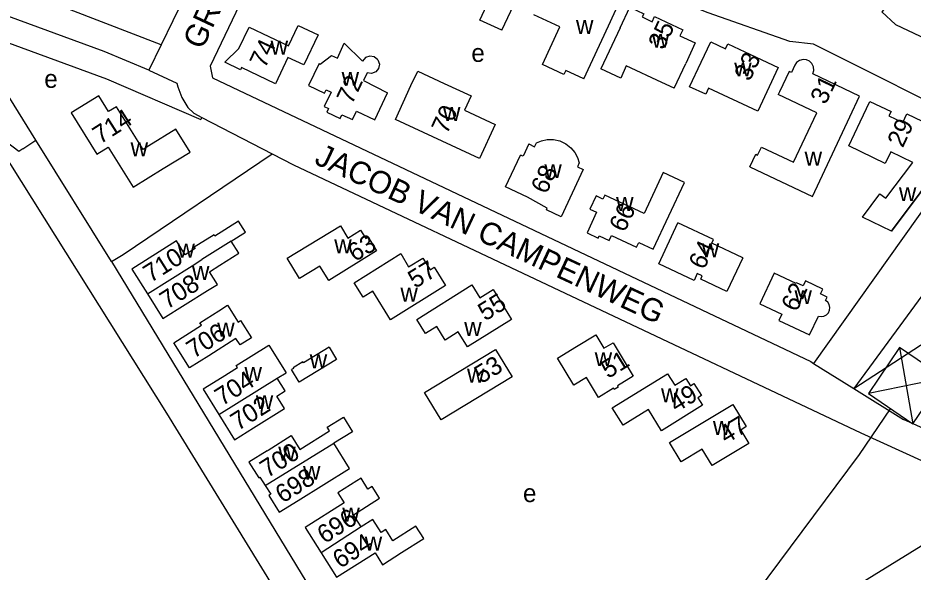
# Model space of a CAD drawing. Extents: x 158848 to 160613, y 385889 to 387762.
# Drawn here: x 159250.8 to 159449.2, y 386473.1 to 386595.9 of the extents above; entities that cross this region are included whole.
import ezdxf

# ---------------------------------------------------------------- set-up
doc = ezdxf.new("R2010")
doc.units = 0
for name, color, linetype in [('BLT_Basislijn', 7, 'Continuous'), ('BLT_Bebouwing', 7, 'Continuous'), ('BLT_Centroide', 7, 'Continuous'), ('BLT_Hoogspanningsmast_en_leidingen', 7, 'Continuous'), ('BLT_Huisnummer', 7, 'Continuous'), ('BLT_Onderverdeling_panden', 7, 'Continuous'), ('BLT_Straatnaam', 7, 'Continuous')]:
    doc.layers.add(name, color=color, linetype=linetype)

msp = doc.modelspace()

# ---------------------------------------------------------------- linework, layer by layer
at = {"layer": 'BLT_Basislijn'}
for p, q in [((159282.52, 386589.87), (159279.8, 386584.25)), ((159436.03, 386513.78), (159535.46, 386578.29)), ((159464.23, 386571.47), (159427.12, 386519.34)), ((159251.88, 386566.85), (159254.75, 386568.77)), ((159474.24, 386565.81), (159436.03, 386513.78)), ((159427.12, 386519.34), (159436.03, 386513.78)), ((159436.03, 386513.78), (159447.04, 386506.91)), ((159471.83, 386495.63), (159447.04, 386506.91))]:
    msp.add_line(p, q, dxfattribs=at)
for points in [[(159525.43, 386728.39), (159522.28, 386725.59), (159524.59, 386715.96), (159523.16, 386709.25), (159518.85, 386700.63), (159512.15, 386689.13), (159503.53, 386676.68), (159494.92, 386663.75), (159486.78, 386651.78), (159478.17, 386640.28), (159467.16, 386626.87), (159457.11, 386614.9), (159446.58, 386602.45), (159442.27, 386597.18), (159445.23, 386594.38), (159472.6, 386581.49)], [(159464.23, 386571.47), (159427.07, 386590.06), (159421.88, 386590.64), (159403.73, 386596.98), (159386.43, 386603.9), (159368.85, 386611.97), (159352.13, 386620.33), (159334.84, 386629.26), (159323.02, 386636.18), (159319.56, 386638.2), (159318.41, 386637.62), (159293.33, 386585.16), (159293.91, 386582.57), (159426.49, 386519.73), (159427.12, 386519.34)], [(159282.52, 386589.87), (159256.06, 386600.17), (159254.65, 386600.61), (159253.47, 386600.53), (159247.5, 386599.97), (159245.11, 386600.05), (159242.84, 386600.79), (159241.54, 386601.44), (159240.52, 386602.16), (159239.08, 386603.65), (159233.27, 386610.83), (159231.87, 386609.9)], [(159292.85, 386611.22), (159282.52, 386589.87)], [(159279.8, 386584.25), (159269.9, 386588.41), (159246.21, 386597.07)], [(159254.75, 386568.77), (159242.18, 386588.93), (159242.31, 386591.5), (159242.77, 386591.89), (159243.21, 386592.02), (159243.67, 386592.07), (159244.17, 386591.96), (159270.42, 386582.35), (159291.32, 386573.36)], [(159279.8, 386584.25), (159285.95, 386581.42), (159286.2, 386580.57), (159287.08, 386578.26), (159288.44, 386576.04), (159289.71, 386574.79), (159291.53, 386573.78)], [(159291.53, 386573.78), (159291.32, 386573.36)], [(159291.53, 386573.78), (159307.12, 386565.75)], [(159251.88, 386566.85), (159250.96, 386566.27), (159244.03, 386571.49)], [(159347.97, 386404.7), (159331.62, 386430.42), (159283.75, 386508.32), (159244.03, 386571.49)], [(159271.49, 386541.9), (159254.75, 386568.77)], [(159271.49, 386541.9), (159274.11, 386543.45), (159307.12, 386565.75)], [(159307.12, 386565.75), (159311.83, 386563.28), (159437.6, 386503.98)], [(159271.49, 386541.9), (159344.12, 386422.49), (159348.77, 386414.56)], [(159437.6, 386503.98), (159461.06, 386493.23), (159466.62, 386490.42), (159467.3, 386489.43)], [(159428.22, 386464.88), (159456.38, 386482.21), (159467.3, 386489.43)]]:
    msp.add_lwpolyline(points, dxfattribs=at)
at = {"layer": 'BLT_Bebouwing'}
msp.add_line((159308.23, 386516.06), (159310.2, 386517.26), dxfattribs=at)
for points in [[(159358, 386593.12), (159364.57, 386607.1), (159358.68, 386609.84), (159358.05, 386608.48), (159355.32, 386609.75), (159356.46, 386612.18), (159351.96, 386614.29), (159349.83, 386609.77)], [(159358, 386593.12), (159353.12, 386595.39), (159356.16, 386601.9), (159347.94, 386605.74)], [(159381.65, 386594.08), (159383.76, 386598.61), (159380.08, 386600.33), (159379.52, 386599.13), (159369.14, 386603.88)], [(159384.25, 386593.68), (159386.38, 386598.21), (159389.45, 386596.76), (159389.12, 386596.06), (159391.31, 386595.02), (159391.82, 386596.13), (159398.1, 386593.19), (159397.48, 386591.9), (159400.87, 386590.32), (159398.76, 386585.79)], [(159376.2, 386582.34), (159372.2, 386584.19), (159371.78, 386583.29), (159366.99, 386585.52), (159370.89, 386593.89), (159365.14, 386596.56)], [(159376.2, 386582.34), (159381.65, 386594.08)], [(159384.25, 386593.68), (159379.97, 386584.58)], [(159317.49, 386585.76), (159317.77, 386585.63), (159320.29, 386587.55), (159321.57, 386586.96), (159323.1, 386590.25), (159327.12, 386586.25)], [(159402.2, 386586.04), (159404.33, 386590.56), (159407.58, 386589.03), (159408.07, 386590.11), (159411.88, 386588.33), (159419.27, 386584.86)], [(159330.52, 386586.59), (159329.73, 386587.22), (159328.74, 386587.39), (159327.82, 386587.05), (159327.12, 386586.25)], [(159317.49, 386585.76), (159315.19, 386580.88), (159318.71, 386579.21), (159319.06, 386579.95), (159320.15, 386579.43), (159318.64, 386576.26), (159319.6, 386575.81), (159319.21, 386575), (159322.2, 386573.59), (159322.58, 386574.4), (159324.89, 386573.32), (159325.78, 386575.22), (159329.85, 386573.29), (159332.67, 386579.27)], [(159330.52, 386586.59), (159330.89, 386585.63), (159330.7, 386584.66), (159330.07, 386583.89), (159329.12, 386583.54), (159328.14, 386583.7), (159327.33, 386581.99), (159332.67, 386579.27)], [(159396.19, 386580.28), (159393.49, 386581.54), (159385.6, 386585.22), (159384.36, 386582.54), (159379.97, 386584.58)], [(159396.19, 386580.28), (159398.76, 386585.79)], [(159399.64, 386580.61), (159402.2, 386586.04)], [(159422.95, 386585.36), (159422.19, 386583.79), (159421.7, 386584.02), (159419.58, 386579.49)], [(159426.92, 386583.5), (159427.13, 386584.21), (159427.08, 386585), (159426.75, 386585.74), (159426.2, 386586.29), (159425.55, 386586.59), (159424.78, 386586.67), (159424, 386586.45), (159423.36, 386585.98), (159422.95, 386585.36)], [(159334.42, 386573.38), (159337.88, 386580.86), (159339.36, 386584.05), (159345.23, 386581.34), (159351.19, 386578.58), (159349.71, 386575.39), (159356.55, 386572.22), (159353.09, 386564.74), (159334.42, 386573.38)], [(159419.27, 386584.86), (159414.72, 386575.17)], [(159435.18, 386573.96), (159437.29, 386578.49), (159426.92, 386583.5)], [(159414.72, 386575.17), (159403.84, 386580.28), (159403.2, 386578.93), (159399.64, 386580.61)], [(159419.58, 386579.49), (159419.29, 386578.86)], [(159282.92, 386562.48), (159288.9, 386566.14), (159285.73, 386571.23), (159279.77, 386567.49), (159278.51, 386566.7), (159272.57, 386576.17), (159270.86, 386575.1), (159268.66, 386578.62), (159262.57, 386574.8), (159268.27, 386565.71), (159270.74, 386567.25), (159276.33, 386558.35), (159282.92, 386562.48)], [(159412.96, 386562.87), (159414.28, 386565.64), (159414.68, 386565.45), (159415.53, 386567.25), (159422.64, 386563.87), (159427.83, 386574.8), (159419.29, 386578.86)], [(159437.43, 386572.83), (159439.55, 386577.36), (159444.27, 386575.15), (159443.81, 386574.18), (159446.87, 386572.72), (159447.77, 386574.61), (159456.14, 386570.62), (159454.62, 386567.44), (159457.08, 386565.63), (159444.41, 386548.63), (159437.96, 386551.73)], [(159412.96, 386562.87), (159426.9, 386556.32), (159435.18, 386573.96)], [(159437.96, 386551.73), (159441.8, 386556.86), (159443.09, 386555.9), (159449.08, 386563.86), (159444.23, 386566.2), (159442.98, 386563.64), (159434.95, 386567.55), (159437.43, 386572.83)], [(159363.98, 386567.93), (159362.71, 386565.21), (159362.14, 386565.47)], [(159363.98, 386567.93), (159365.27, 386567.33), (159365.68, 386568.2)], [(159365.68, 386568.2), (159366.8, 386568.66), (159368.08, 386568.92), (159369.46, 386568.91), (159370.86, 386568.6), (159372.17, 386567.98), (159373.3, 386567.11), (159374.19, 386566.05), (159374.81, 386564.91), (159375.17, 386563.75)], [(159363.69, 386556.14), (159358.8, 386558.44), (159362.14, 386565.47)], [(159444.41, 386548.63), (159457.08, 386565.63)], [(159375.17, 386563.75), (159374.76, 386562.87), (159376.05, 386562.27)], [(159376.05, 386562.27), (159371.13, 386551.8), (159367.88, 386553.33), (159368.07, 386553.75), (159363.69, 386556.14)], [(159398.48, 386559.39), (159393.78, 386561.59), (159389.53, 386552.53), (159380.83, 386556.62), (159380.41, 386555.71), (159378.89, 386556.43)], [(159391.54, 386544.62), (159398.48, 386559.39)], [(159378.89, 386556.43), (159377.5, 386553.51), (159379.03, 386552.82), (159376.9, 386548.24), (159379.33, 386547.09), (159379.57, 386547.6), (159381.82, 386546.53), (159382.34, 386547.63), (159387.84, 386545.04), (159388.38, 386546.12), (159391.54, 386544.62)], [(159298.04, 386546.38), (159301.2, 386548.39), (159299.67, 386550.83), (159294.42, 386547.53), (159294.23, 386547.82), (159289.82, 386545.05), (159290.01, 386544.75), (159287.82, 386543.37)], [(159310.45, 386542.61), (159322.22, 386549.78), (159323.89, 386547.09), (159326.72, 386548.83), (159327.87, 386546.99), (159328.39, 386547.28), (159330.24, 386544.23), (159319.69, 386537.67), (159317.69, 386540.9), (159313.17, 386538.15), (159310.45, 386542.61)], [(159411.42, 386542.74), (159407.87, 386535.25), (159402.1, 386537.97), (159402.45, 386538.72), (159401.32, 386539.25), (159400.61, 386537.72), (159392.78, 386541.41), (159397.05, 386550.46)], [(159411.42, 386542.74), (159404.54, 386545.98), (159404.91, 386546.76), (159397.05, 386550.46)], [(159287.82, 386543.37), (159285.89, 386546.45), (159275.99, 386540.22), (159279.44, 386534.73)], [(159295.48, 386541.07), (159299.71, 386543.73), (159298.04, 386546.38)], [(159279.44, 386534.73), (159282.9, 386529.24), (159292.78, 386535.46), (159294.96, 386536.83), (159293.19, 386539.63), (159295.48, 386541.07)], [(159418.4, 386539.28), (159415.2, 386532.49), (159420.04, 386530.21), (159419.42, 386528.85)], [(159428.65, 386534.71), (159429.16, 386535.79), (159425.33, 386537.6), (159424.82, 386536.51), (159423.33, 386537.21), (159423.23, 386537.01), (159418.4, 386539.28)], [(159428.17, 386529.82), (159428.76, 386529.71), (159429.4, 386529.8), (159429.98, 386530.1), (159430.41, 386530.56), (159430.66, 386531.09), (159430.74, 386531.71), (159430.59, 386532.35), (159430.25, 386532.9), (159429.78, 386533.28)], [(159429.78, 386533.28), (159430.13, 386534.01), (159428.65, 386534.71)], [(159295.3, 386531.01), (159297.18, 386532.2), (159299.54, 386528.47), (159300.11, 386528.83), (159302.52, 386525.02), (159299.99, 386523.42), (159299.08, 386524.86), (159293.05, 386521.04), (159288.82, 386518.37), (159285.32, 386523.91), (159291.43, 386527.77), (159291.08, 386528.34), (159295.3, 386531.01)], [(159419.42, 386528.85), (159426.2, 386525.66), (159428.17, 386529.82)], [(159382.91, 386513.54), (159382.75, 386513.81), (159379.43, 386511.8), (159376.75, 386516.21), (159373.96, 386514.51), (159370.34, 386520.47), (159374.57, 386523.04), (159378.84, 386525.63), (159380.64, 386522.67), (159382.71, 386523.89), (159387.11, 386516.49), (159383.64, 386514.35), (159383.8, 386514.08), (159382.91, 386513.54)], [(159299.44, 386518.37), (159299.15, 386518.84), (159306.4, 386523.36), (159310.2, 386517.26)], [(159319.75, 386522.89), (159321.39, 386520.2), (159313.09, 386515.14), (159311.37, 386517.96)], [(159319.75, 386522.89), (159314.08, 386519.49), (159313.94, 386519.71), (159311.74, 386518.34), (159311.81, 386518.23), (159311.37, 386517.96)], [(159356.6, 386522.38), (159360.27, 386516.33), (159344.56, 386506.8), (159340.89, 386512.85), (159356.6, 386522.38)], [(159299.44, 386518.37), (159296.02, 386516.24), (159291.78, 386513.6), (159295.27, 386507.99)], [(159295.27, 386507.99), (159298.76, 386502.39), (159303, 386505.03), (159309.87, 386509.31), (159308.13, 386512.1), (159309.98, 386513.25), (159308.23, 386516.06)], [(159393.39, 386504.43), (159390.49, 386509.11), (159384.87, 386505.63), (159382.5, 386509.46), (159390.49, 386514.41), (159394.74, 386517.04), (159396.33, 386514.49), (159398.79, 386516.02), (159399.81, 386514.39), (159400.58, 386514.86), (159402.25, 386512.19), (159401.47, 386511.7), (159402.46, 386510.05), (159393.39, 386504.43)], [(159409.24, 386510.22), (159412.19, 386505.32), (159410.95, 386504.57), (159412.75, 386501.58), (159404.63, 386496.69), (159402.45, 386500.31), (159397.79, 386497.5), (159395.21, 386501.78), (159409.24, 386510.22)], [(159305.97, 386500), (159306.19, 386500.14), (159311.35, 386503.35), (159313.26, 386500.28), (159319.84, 386504.38), (159319.32, 386505.21), (159322.9, 386507.44), (159324.92, 386504.2), (159320.81, 386501.64)], [(159305.58, 386492.25), (159306.78, 386490.33), (159306.34, 386490.06), (159308.65, 386486.35), (159312.89, 386488.99), (159324.27, 386496.08), (159320.81, 386501.64)], [(159305.97, 386500), (159301.95, 386497.49), (159304.12, 386494), (159304.39, 386494.16), (159305.58, 386492.25)], [(159326.82, 386483.12), (159325.12, 386485.81), (159330.91, 386489.48), (159329.26, 386492.07), (159328.34, 386491.49), (159326.81, 386493.9), (159325.87, 386493.3), (159321.64, 386490.63), (159323.03, 386488.44), (159314.42, 386482.98), (159317.98, 386477.36)], [(159317.98, 386477.36), (159321.4, 386471.96), (159329.93, 386477.36), (159331.58, 386474.74), (159335.81, 386477.42), (159340.71, 386480.52), (159338.97, 386483.27), (159333.87, 386480.04), (159332.3, 386482.51), (159331.25, 386481.84), (159329.4, 386484.75), (159326.82, 386483.12)]]:
    msp.add_lwpolyline(points, dxfattribs=at)
for points in [[(159301.98, 386593.8), (159310.74, 386589.65), (159312.89, 386594.18), (159317.32, 386592.08), (159314.16, 386585.45), (159310.61, 386587.09), (159307.88, 386581.28), (159300.33, 386584.85), (159300.1, 386584.39), (159296.62, 386586.08), (159299.73, 386589.07)], [(159325.26, 386537.21), (159335.61, 386543.66), (159337.34, 386540.72), (159340.51, 386542.65), (159342.13, 386540.04), (159343.04, 386540.61), (159345.55, 386536.62), (159333.33, 386529), (159329.4, 386535.33), (159327.26, 386534)], [(159339.16, 386529.09), (159351.37, 386536.7), (159353.12, 386533.83), (159356.09, 386535.67), (159360.16, 386529.02), (159350.38, 386523), (159348.32, 386526.31), (159345.42, 386524.51), (159343.57, 386527.48), (159341.11, 386525.95)]]:
    msp.add_lwpolyline(points, close=True, dxfattribs=at)
at = {"layer": 'BLT_Hoogspanningsmast_en_leidingen'}
for p, q in [((159446.18, 386522.84), (159449.12, 386505.94)), ((159456.05, 386516.12), (159439.25, 386512.66)), ((159437.27, 386499.12), (159444.19, 386509.3)), ((159352.36, 386385.16), (159437.27, 386499.12))]:
    msp.add_line(p, q, dxfattribs=at)
msp.add_lwpolyline([(159446.18, 386522.84), (159439.25, 386512.66), (159449.12, 386505.94), (159456.05, 386516.12)], close=True, dxfattribs=at)
at = {"layer": 'BLT_Onderverdeling_panden'}
for p, q in [((159298.04, 386546.38), (159291.51, 386542.36)), ((159305.58, 386492.25), (159320.81, 386501.64)), ((159326.82, 386483.12), (159317.98, 386477.36))]:
    msp.add_line(p, q, dxfattribs=at)
for points in [[(159279.44, 386534.73), (159289.34, 386540.96), (159291.51, 386542.36)], [(159295.27, 386507.99), (159308.23, 386516.06)]]:
    msp.add_lwpolyline(points, dxfattribs=at)

# ---------------------------------------------------------------- texts
at = {"layer": 'BLT_Centroide'}
for s, p in [('w', (159374.45, 386592.3)), ('w', (159391.27, 386589.25)), ('w', (159306.77, 386587.72)), ('e', (159351.26, 386586.11)), ('w', (159409.52, 386582.88)), ('e', (159256.6, 386580.37)), ('w', (159322.5, 386580.81)), ('w', (159344.97, 386573.03)), ('w', (159275.73, 386565.2)), ('w', (159425.12, 386563.12)), ('w', (159367.44, 386560.38)), ('w', (159446.02, 386555.28)), ('w', (159383.34, 386553.09)), ('w', (159286.12, 386542.78)), ('w', (159320.87, 386543.72)), ('w', (159402.32, 386542.84)), ('w', (159289.34, 386537.81)), ('w', (159335.54, 386533.01)), ('w', (159422.88, 386532.47)), ('w', (159294.93, 386525.28)), ('w', (159349.68, 386525.41)), ('w', (159378.6, 386518.72)), ('w', (159315.44, 386518.24)), ('w', (159300.98, 386515.44)), ('w', (159350.3, 386515.09)), ('w', (159393.3, 386510.72)), ('w', (159303.49, 386509.22)), ('w', (159404.81, 386503.47)), ('w', (159308.47, 386497.81)), ('w', (159313.95, 386493.56)), ('e', (159362.71, 386488.61)), ('w', (159322.66, 386484.27)), ('w', (159327.63, 386477.88))]:
    msp.add_text(s, height=4, dxfattribs=at).set_placement(p)
at = {"layer": 'BLT_Huisnummer'}
for s, rotation, p in [('35', 64.8452, (159393.87, 386588.58)), ('74', 64.8174, (159305.53, 386584.51)), ('33', 64.8452, (159412.96, 386581.63)), ('72', 64.8174, (159324.81, 386576.49)), ('31', 64.3909, (159429.78, 386576.48)), ('714', 32.4153, (159268.96, 386567.78)), ('70', 64.9776, (159345.84, 386569.92)), ('29', 64.8187, (159446.87, 386566.91)), ('68', 64.8389, (159367.88, 386556.64)), ('66', 64.8188, (159385.23, 386548.17)), ('63', 30.3089, (159325.4, 386541.74)), ('64', 64.8188, (159402.84, 386539.9)), ('710', 32.1819, (159280.16, 386537.1)), ('57', 31.5317, (159338.79, 386535.82)), ('708', 32.4153, (159283.83, 386531.2)), ('62', 64.8188, (159423.37, 386530.56)), ('55', 31.5317, (159354.31, 386528.6)), ('706', 32.4153, (159289.73, 386520.32)), ('51', 31.6856, (159381.56, 386515.85)), ('53', 31.2714, (159353.47, 386514.73)), ('704', 32.4153, (159296.02, 386509.79)), ('49', 31.7952, (159396.71, 386508.36)), ('702', 32.4153, (159299.52, 386504.3)), ('47', 31.0415, (159407.71, 386501.41)), ('700', 32.4153, (159306.05, 386493.85)), ('698', 32.4153, (159309.44, 386488.24)), ('696', 32.4153, (159318.72, 386479.28)), ('694', 32.4153, (159322.15, 386473.78))]:
    msp.add_text(s, height=4, rotation=rotation, dxfattribs=at).set_placement(p)
at = {"layer": 'BLT_Straatnaam'}
for s, rotation, p in [('GRAND COMBIN', 64.8152, (159291.63, 386588.61)), ('JACOB VAN CAMPENWEG', 334.9339, (159316.21, 386563.65))]:
    msp.add_text(s, height=5, rotation=rotation, dxfattribs=at).set_placement(p)

doc.saveas('drawing.dxf')
